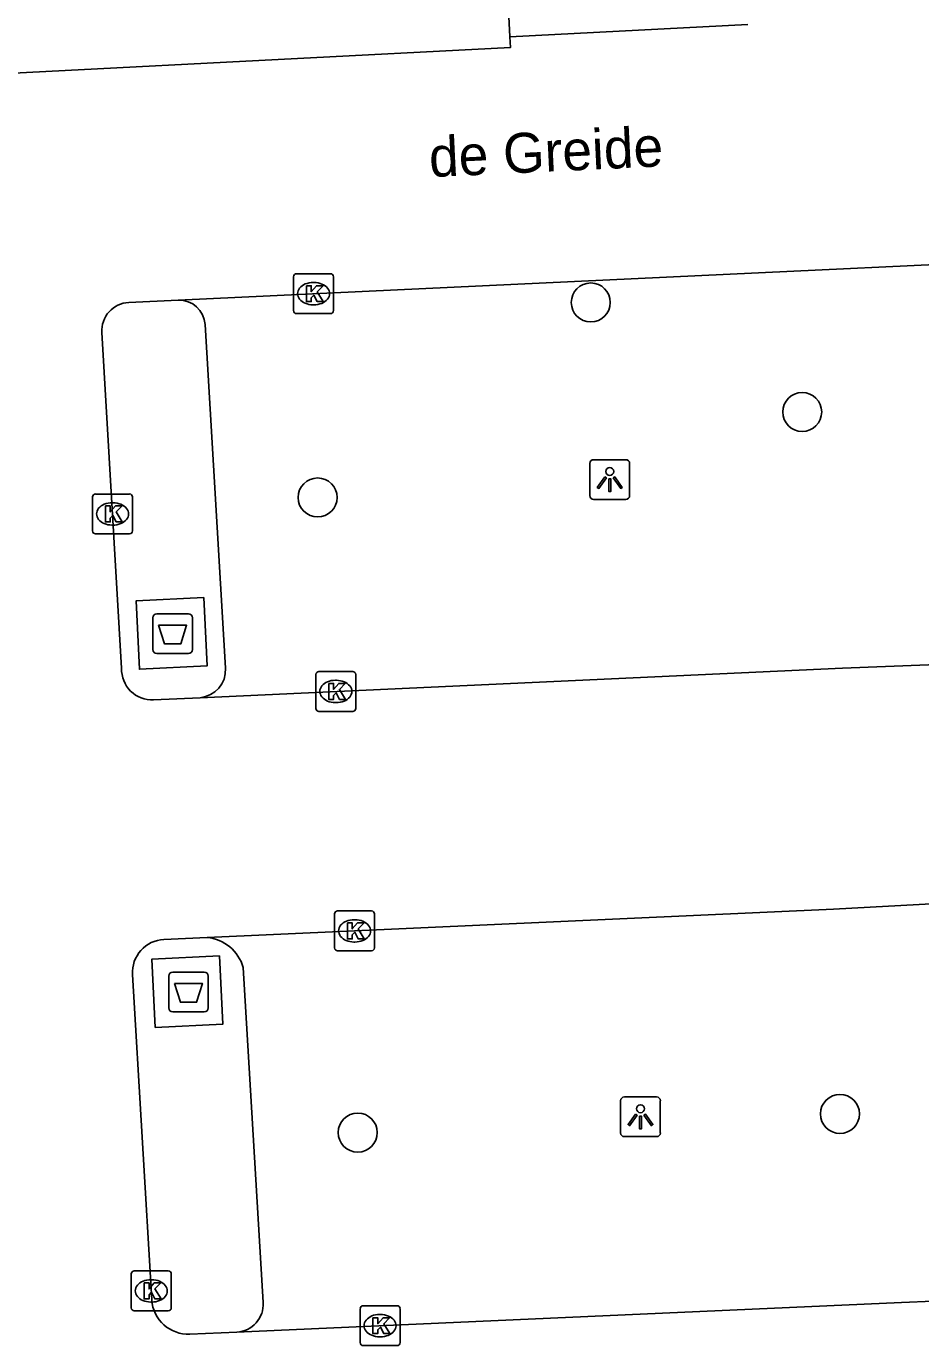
# Model space of a CAD drawing. Extents: x 160026 to 161302, y 384757 to 385701.
# Drawn here: x 160793.39 to 160815.81, y 385233.01 to 385266.09 of the extents above; entities that cross this region are included whole.
import ezdxf

# ---------------------------------------------------------------- set-up
doc = ezdxf.new("R2010")
doc.units = 0
for name, color, linetype in [('IMGEO_Afval_apart_plaats', 7, 'Continuous'), ('IMGEO_Boom', 7, 'Continuous'), ('IMGEO_Kolk', 7, 'Continuous'), ('IMGEO_Lichtpunt', 7, 'Continuous'), ('IMGEO_Openbare_ruimte_label', 7, 'Continuous'), ('IMGEO_Parkeervlak_open', 7, 'Continuous'), ('IMGEO_Rijbaan_lokaal_open', 7, 'Continuous'), ('IMGEO_Voetpad_gesloten', 7, 'Continuous'), ('IMGEO_Voetpad_open', 7, 'Continuous')]:
    doc.layers.add(name, color=color, linetype=linetype)

msp = doc.modelspace()

# ---------------------------------------------------------------- linework, layer by layer
at = {"layer": 'IMGEO_Afval_apart_plaats'}
for p, q in [((160796.564, 385250.463), (160796.564, 385251.263)), ((160796.564, 385251.263), (160796.564, 385250.463)), ((160796.664, 385251.363), (160797.454, 385251.363)), ((160797.454, 385251.363), (160796.664, 385251.363)), ((160797.554, 385251.263), (160797.554, 385250.463)), ((160797.554, 385250.463), (160797.554, 385251.263)), ((160797.454, 385250.363), (160796.664, 385250.363)), ((160796.664, 385250.363), (160797.454, 385250.363)), ((160796.961, 385241.479), (160796.961, 385242.279)), ((160796.961, 385242.279), (160796.961, 385241.479)), ((160797.061, 385242.379), (160797.851, 385242.379)), ((160797.851, 385242.379), (160797.061, 385242.379)), ((160797.951, 385242.279), (160797.951, 385241.479)), ((160797.951, 385241.479), (160797.951, 385242.279)), ((160797.851, 385241.379), (160797.061, 385241.379)), ((160797.061, 385241.379), (160797.851, 385241.379))]:
    msp.add_line(p, q, dxfattribs=at)
for points in [[(160796.707, 385251.077), (160797.411, 385251.077), (160797.262, 385250.607), (160796.856, 385250.607), (160796.707, 385251.077)], [(160797.104, 385242.093), (160797.808, 385242.093), (160797.659, 385241.623), (160797.253, 385241.623), (160797.104, 385242.093)]]:
    msp.add_lwpolyline(points, dxfattribs=at)
for centre, start, end in [((160796.664, 385251.263), 90, 180), ((160796.664, 385251.263), 90, 180), ((160797.454, 385251.263), 0, 90), ((160797.454, 385251.263), 360, 90), ((160796.664, 385250.463), 180, 270), ((160796.664, 385250.463), 180, 270), ((160797.454, 385250.463), 270, 0), ((160797.454, 385250.463), 270, 0), ((160797.061, 385242.279), 90, 180), ((160797.061, 385242.279), 90, 180), ((160797.851, 385242.279), 0, 90), ((160797.851, 385242.279), 360, 90), ((160797.061, 385241.479), 180, 270), ((160797.061, 385241.479), 180, 270), ((160797.851, 385241.479), 270, 0), ((160797.851, 385241.479), 270, 0)]:
    msp.add_arc(centre, 0.1, start, end, dxfattribs=at)
at = {"layer": 'IMGEO_Boom'}
for centre in [(160807.541, 385259.169), (160812.84, 385256.423), (160800.694, 385254.279), (160813.786, 385238.821), (160801.7, 385238.353)]:
    msp.add_circle(centre, 0.489, dxfattribs=at)
at = {"layer": 'IMGEO_Kolk'}
for p, q in [((160800.091, 385258.964), (160800.091, 385259.816)), ((160800.166, 385259.89), (160801.018, 385259.89)), ((160800.579, 385259.67), (160800.604, 385259.67)), ((160801.092, 385259.816), (160801.092, 385258.964)), ((160800.602, 385259.11), (160800.577, 385259.11)), ((160801.018, 385258.89), (160800.166, 385258.89)), ((160795.128, 385254.366), (160795.98, 385254.366)), ((160795.053, 385253.44), (160795.053, 385254.292)), ((160795.541, 385254.146), (160795.566, 385254.146)), ((160796.054, 385254.292), (160796.054, 385253.44)), ((160795.98, 385253.366), (160795.128, 385253.366)), ((160795.564, 385253.586), (160795.539, 385253.586)), ((160800.65, 385248.989), (160800.65, 385249.841)), ((160800.725, 385249.915), (160801.577, 385249.915)), ((160801.651, 385249.841), (160801.651, 385248.989)), ((160801.138, 385249.695), (160801.163, 385249.695)), ((160801.161, 385249.135), (160801.136, 385249.135)), ((160801.577, 385248.915), (160800.725, 385248.915)), ((160801.119, 385242.985), (160801.119, 385243.837)), ((160801.194, 385243.911), (160802.046, 385243.911)), ((160802.12, 385243.837), (160802.12, 385242.985)), ((160801.607, 385243.691), (160801.632, 385243.691)), ((160801.63, 385243.131), (160801.605, 385243.131)), ((160802.046, 385242.911), (160801.194, 385242.911)), ((160796.099, 385234.883), (160796.951, 385234.883)), ((160796.024, 385233.957), (160796.024, 385234.809)), ((160796.512, 385234.663), (160796.537, 385234.663)), ((160797.025, 385234.809), (160797.025, 385233.957)), ((160796.951, 385233.883), (160796.099, 385233.883)), ((160796.535, 385234.103), (160796.51, 385234.103)), ((160801.759, 385233.085), (160801.759, 385233.937)), ((160801.834, 385234.011), (160802.686, 385234.011)), ((160802.76, 385233.937), (160802.76, 385233.085)), ((160802.247, 385233.791), (160802.272, 385233.791)), ((160802.27, 385233.231), (160802.245, 385233.231)), ((160802.686, 385233.011), (160801.834, 385233.011))]:
    msp.add_line(p, q, dxfattribs=at)
for points in [[(160800.091, 385258.964), (160800.091, 385259.816)], [(160800.166, 385259.89), (160801.018, 385259.89)], [(160801.092, 385259.816), (160801.092, 385258.964)], [(160800.412, 385259.59), (160800.535, 385259.59), (160800.535, 385259.439), (160800.665, 385259.59), (160800.829, 385259.59), (160800.683, 385259.439), (160800.836, 385259.19), (160800.684, 385259.19), (160800.599, 385259.354), (160800.535, 385259.287), (160800.535, 385259.19), (160800.412, 385259.19), (160800.412, 385259.59)], [(160801.018, 385258.89), (160800.166, 385258.89)], [(160795.128, 385254.366), (160795.98, 385254.366)], [(160795.053, 385253.44), (160795.053, 385254.292)], [(160795.374, 385254.066), (160795.497, 385254.066), (160795.497, 385253.915), (160795.627, 385254.066), (160795.791, 385254.066), (160795.645, 385253.915), (160795.798, 385253.666), (160795.646, 385253.666), (160795.561, 385253.83), (160795.497, 385253.763), (160795.497, 385253.666), (160795.374, 385253.666), (160795.374, 385254.066)], [(160796.054, 385254.292), (160796.054, 385253.44)], [(160795.98, 385253.366), (160795.128, 385253.366)], [(160800.65, 385248.989), (160800.65, 385249.841)], [(160800.725, 385249.915), (160801.577, 385249.915)], [(160801.651, 385249.841), (160801.651, 385248.989)], [(160800.971, 385249.615), (160801.094, 385249.615), (160801.094, 385249.464), (160801.224, 385249.615), (160801.388, 385249.615), (160801.242, 385249.464), (160801.395, 385249.215), (160801.243, 385249.215), (160801.158, 385249.379), (160801.094, 385249.312), (160801.094, 385249.215), (160800.971, 385249.215), (160800.971, 385249.615)], [(160801.577, 385248.915), (160800.725, 385248.915)], [(160801.119, 385242.985), (160801.119, 385243.837)], [(160801.194, 385243.911), (160802.046, 385243.911)], [(160802.12, 385243.837), (160802.12, 385242.985)], [(160801.44, 385243.611), (160801.563, 385243.611), (160801.563, 385243.46), (160801.693, 385243.611), (160801.857, 385243.611), (160801.711, 385243.46), (160801.864, 385243.211), (160801.712, 385243.211), (160801.627, 385243.375), (160801.563, 385243.308), (160801.563, 385243.211), (160801.44, 385243.211), (160801.44, 385243.611)], [(160802.046, 385242.911), (160801.194, 385242.911)], [(160796.099, 385234.883), (160796.951, 385234.883)], [(160796.024, 385233.957), (160796.024, 385234.809)], [(160796.345, 385234.583), (160796.468, 385234.583), (160796.468, 385234.432), (160796.598, 385234.583), (160796.762, 385234.583), (160796.616, 385234.432), (160796.769, 385234.183), (160796.617, 385234.183), (160796.532, 385234.347), (160796.468, 385234.28), (160796.468, 385234.183), (160796.345, 385234.183), (160796.345, 385234.583)], [(160797.025, 385234.809), (160797.025, 385233.957)], [(160796.951, 385233.883), (160796.099, 385233.883)], [(160801.759, 385233.085), (160801.759, 385233.937)], [(160801.834, 385234.011), (160802.686, 385234.011)], [(160802.76, 385233.937), (160802.76, 385233.085)], [(160802.08, 385233.711), (160802.203, 385233.711), (160802.203, 385233.56), (160802.333, 385233.711), (160802.497, 385233.711), (160802.351, 385233.56), (160802.504, 385233.311), (160802.352, 385233.311), (160802.267, 385233.475), (160802.203, 385233.408), (160802.203, 385233.311), (160802.08, 385233.311), (160802.08, 385233.711)], [(160802.686, 385233.011), (160801.834, 385233.011)]]:
    msp.add_lwpolyline(points, dxfattribs=at)
for centre, start, end in [((160800.168, 385259.814), 91.552, 178.448), ((160800.168, 385259.814), 91.552, 178.448), ((160801.016, 385259.814), 1.552, 88.448), ((160801.016, 385259.814), 1.552, 88.448), ((160800.168, 385258.966), 181.552, 268.448), ((160800.168, 385258.966), 181.552, 268.448), ((160801.016, 385258.966), 271.552, 358.448), ((160801.016, 385258.966), 271.552, 358.448), ((160795.13, 385254.29), 91.552, 178.448), ((160795.13, 385254.29), 91.552, 178.448), ((160795.978, 385254.29), 1.552, 88.448), ((160795.978, 385254.29), 1.552, 88.448), ((160795.13, 385253.442), 181.552, 268.448), ((160795.13, 385253.442), 181.552, 268.448), ((160795.978, 385253.442), 271.552, 358.448), ((160795.978, 385253.442), 271.552, 358.448), ((160800.727, 385249.839), 91.552, 178.448), ((160800.727, 385249.839), 91.552, 178.448), ((160801.575, 385249.839), 1.552, 88.448), ((160801.575, 385249.839), 1.552, 88.448), ((160800.727, 385248.991), 181.552, 268.448), ((160800.727, 385248.991), 181.552, 268.448), ((160801.575, 385248.991), 271.552, 358.448), ((160801.575, 385248.991), 271.552, 358.448), ((160801.196, 385243.835), 91.552, 178.448), ((160801.196, 385243.835), 91.552, 178.448), ((160802.044, 385243.835), 1.552, 88.448), ((160802.044, 385243.835), 1.552, 88.448), ((160801.196, 385242.987), 181.552, 268.448), ((160801.196, 385242.987), 181.552, 268.448), ((160802.044, 385242.987), 271.552, 358.448), ((160802.044, 385242.987), 271.552, 358.448), ((160796.101, 385234.807), 91.552, 178.448), ((160796.101, 385234.807), 91.552, 178.448), ((160796.949, 385234.807), 1.552, 88.448), ((160796.949, 385234.807), 1.552, 88.448), ((160796.101, 385233.959), 181.552, 268.448), ((160796.101, 385233.959), 181.552, 268.448), ((160796.949, 385233.959), 271.552, 358.448), ((160796.949, 385233.959), 271.552, 358.448), ((160801.836, 385233.935), 91.552, 178.448), ((160801.836, 385233.935), 91.552, 178.448), ((160802.684, 385233.935), 1.552, 88.448), ((160802.684, 385233.935), 1.552, 88.448), ((160801.836, 385233.087), 181.552, 268.448), ((160801.836, 385233.087), 181.552, 268.448), ((160802.684, 385233.087), 271.552, 358.448), ((160802.684, 385233.087), 271.552, 358.448)]:
    msp.add_arc(centre, 0.0765, start, end, dxfattribs=at)
for centre, major_axis, ratio, start_param, end_param in [((160800.578, 385259.39), (-0.387, 0.002), 0.722429, 4.712389, 7.853982), ((160800.603, 385259.39), (-0.39, 0.002), 0.717154, 1.570796, 4.712389), ((160795.54, 385253.866), (-0.387, 0.002), 0.722429, 4.712389, 7.853982), ((160795.565, 385253.866), (-0.39, 0.002), 0.717154, 1.570796, 4.712389), ((160801.137, 385249.415), (-0.387, 0.002), 0.722429, 4.712389, 7.853982), ((160801.162, 385249.415), (-0.39, 0.002), 0.717154, 1.570796, 4.712389), ((160801.606, 385243.411), (-0.387, 0.002), 0.722429, 4.712389, 7.853982), ((160801.631, 385243.411), (-0.39, 0.002), 0.717154, 1.570796, 4.712389), ((160796.511, 385234.383), (-0.387, 0.002), 0.722429, 4.712389, 7.853982), ((160796.536, 385234.383), (-0.39, 0.002), 0.717154, 1.570796, 4.712389), ((160802.246, 385233.511), (-0.387, 0.002), 0.722429, 4.712389, 7.853982), ((160802.271, 385233.511), (-0.39, 0.002), 0.717154, 1.570796, 4.712389)]:
    msp.add_ellipse(centre, major_axis=major_axis, ratio=ratio, start_param=start_param, end_param=end_param, dxfattribs=at)
at = {"layer": 'IMGEO_Lichtpunt'}
for p, q in [((160807.518, 385255.132), (160807.518, 385254.325)), ((160807.518, 385255.132), (160807.518, 385254.325)), ((160808.42, 385255.227), (160807.612, 385255.227)), ((160808.42, 385255.227), (160807.612, 385255.227)), ((160808.514, 385254.325), (160808.514, 385255.132)), ((160808.514, 385254.325), (160808.514, 385255.132)), ((160807.612, 385254.231), (160808.42, 385254.231)), ((160807.612, 385254.231), (160808.42, 385254.231)), ((160808.288, 385239.152), (160808.288, 385238.345)), ((160808.288, 385239.152), (160808.288, 385238.345)), ((160809.19, 385239.247), (160808.382, 385239.247)), ((160809.19, 385239.247), (160808.382, 385239.247)), ((160809.284, 385238.345), (160809.284, 385239.152)), ((160809.284, 385238.345), (160809.284, 385239.152)), ((160808.382, 385238.251), (160809.19, 385238.251)), ((160808.382, 385238.251), (160809.19, 385238.251))]:
    msp.add_line(p, q, dxfattribs=at)
for points in [[(160807.892, 385254.796), (160807.931, 385254.768), (160807.743, 385254.506), (160807.705, 385254.533), (160807.892, 385254.796)], [(160807.994, 385254.748), (160808.041, 385254.748), (160808.041, 385254.426), (160807.994, 385254.426), (160807.994, 385254.748)], [(160808.104, 385254.768), (160808.142, 385254.795), (160808.329, 385254.533), (160808.29, 385254.505), (160808.104, 385254.768)], [(160808.662, 385238.816), (160808.701, 385238.788), (160808.513, 385238.526), (160808.475, 385238.553), (160808.662, 385238.816)], [(160808.874, 385238.788), (160808.912, 385238.815), (160809.099, 385238.553), (160809.06, 385238.525), (160808.874, 385238.788)], [(160808.764, 385238.768), (160808.811, 385238.768), (160808.811, 385238.446), (160808.764, 385238.446), (160808.764, 385238.768)]]:
    msp.add_lwpolyline(points, dxfattribs=at)
for centre in [(160808.017, 385254.93), (160808.787, 385238.95)]:
    msp.add_circle(centre, 0.0994, dxfattribs=at)
for centre, start, end in [((160807.612, 385255.132), 90, 180), ((160807.612, 385255.132), 90, 180), ((160808.42, 385255.132), 0, 90), ((160808.42, 385255.132), 0, 90), ((160807.612, 385254.325), 180, 270), ((160807.612, 385254.325), 180, 270), ((160808.42, 385254.325), 270, 0), ((160808.42, 385254.325), 270, 360), ((160808.382, 385239.152), 90, 180), ((160808.382, 385239.152), 90, 180), ((160809.19, 385239.152), 0, 90), ((160809.19, 385239.152), 0, 90), ((160808.382, 385238.345), 180, 270), ((160808.382, 385238.345), 180, 270), ((160809.19, 385238.345), 270, 0), ((160809.19, 385238.345), 270, 360)]:
    msp.add_arc(centre, 0.0946, start, end, dxfattribs=at)
at = {"layer": 'IMGEO_Parkeervlak_open'}
for points in [[(160798.385, 385249.997), (160797.873, 385258.618)], [(160799.33, 385234.09), (160798.83, 385242.492)]]:
    msp.add_lwpolyline(points, dxfattribs=at)
for centre, radius, start, end in [((160797.219, 385258.575), 0.655, 3.7406, 91.5253), ((160797.686, 385249.956), 0.7, 274.9113, 3.3899), ((160797.824, 385242.202), 1.047, 16.0908, 84.5844), ((160798.63, 385234.05), 0.701, 273.1785, 3.2763)]:
    msp.add_arc(centre, radius, start, end, dxfattribs=at)
at = {"layer": 'IMGEO_Rijbaan_lokaal_open'}
for points in [[(160811.481, 385266.142), (160805.515, 385265.833)], [(160788.051, 385264.661), (160805.529, 385265.567), (160805.515, 385265.833)], [(160797.202, 385259.23), (160831.61, 385260.848)], [(160795.961, 385259.17), (160797.202, 385259.23)], [(160795.781, 385249.996), (160795.285, 385258.418)], [(160831.736, 385250.689), (160813.849, 385250), (160797.746, 385249.258)], [(160797.746, 385249.258), (160796.583, 385249.204)], [(160797.923, 385243.244), (160813.626, 385243.958), (160831.416, 385244.924)], [(160796.841, 385243.195), (160797.923, 385243.244)], [(160796.538, 385234.158), (160796.053, 385242.319)], [(160830.412, 385234.729), (160815.328, 385234.093), (160798.669, 385233.35)], [(160798.669, 385233.35), (160797.494, 385233.297)]]:
    msp.add_lwpolyline(points, dxfattribs=at)
for centre, radius, start, end in [((160795.995, 385258.46), 0.711, 92.7374, 183.3556), ((160796.544, 385249.967), 0.764, 177.8213, 272.8976), ((160796.879, 385242.368), 0.827, 92.6336, 183.4209), ((160797.454, 385234.214), 0.918, 183.5116, 272.4742)]:
    msp.add_arc(centre, radius, start, end, dxfattribs=at)
at = {"layer": 'IMGEO_Voetpad_gesloten'}
for points in [[(160797.838, 385251.773), (160796.142, 385251.687), (160796.229, 385249.971), (160797.925, 385250.057), (160797.838, 385251.773)], [(160798.235, 385242.789), (160796.539, 385242.703), (160796.626, 385240.988), (160798.322, 385241.074), (160798.235, 385242.789)]]:
    msp.add_lwpolyline(points, dxfattribs=at)
at = {"layer": 'IMGEO_Voetpad_open'}
msp.add_lwpolyline([(160805.515, 385265.833), (160805.427, 385267.537)], dxfattribs=at)

# ---------------------------------------------------------------- texts
at = {"layer": 'IMGEO_Openbare_ruimte_label'}
msp.add_text('de Greide', height=1, rotation=2.6936, dxfattribs=at).set_placement((160803.508, 385262.311))

doc.saveas('drawing.dxf')
